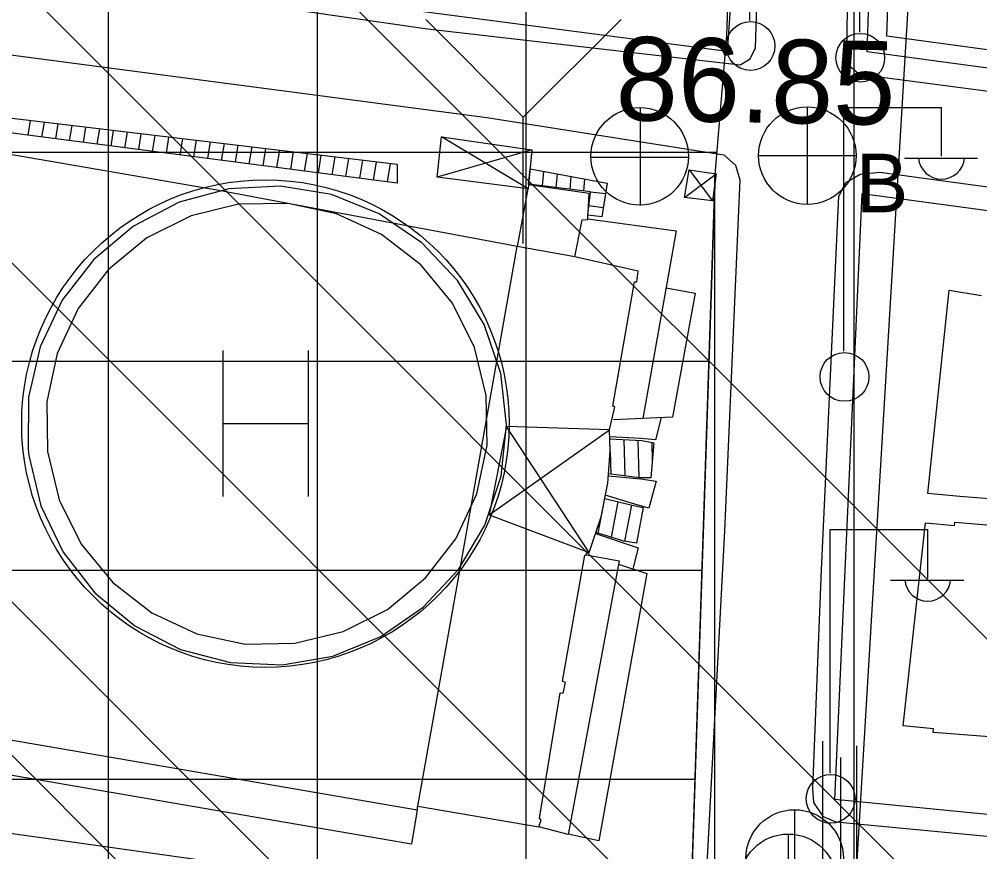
# Model space of a CAD drawing. Extents: x 417995 to 421451, y 4454518 to 4458015.
# Drawn here: x 420431.8 to 420500.8, y 4457557.1 to 4457616.8 of the extents above; entities that cross this region are included whole.
import ezdxf

# ---------------------------------------------------------------- set-up
doc = ezdxf.new("R2010")
doc.units = 0
for name, color, linetype in [('ADAKENARI', 7, 'Continuous'), ('B_Betonzemin', 7, 'Continuous'), ('B_Imalat', 7, 'Continuous'), ('B_Merdiven', 7, 'Continuous'), ('B_Mesken', 7, 'Continuous'), ('B_Sundurma', 7, 'Continuous'), ('B_Teras', 7, 'Continuous'), ('B_Ticari', 7, 'Continuous'), ('PL_K_K_D_K_C_A', 7, 'Continuous'), ('PL_KON_MEV_250', 7, 'Continuous'), ('PL_TİCARET', 7, 'Continuous'), ('S_Bayrak_Diregi', 7, 'Continuous'), ('S_Elektrik_Diregi', 7, 'Continuous'), ('S_Helikopter_Pisti', 7, 'Continuous'), ('S_Rogar_Kapagi', 7, 'Continuous'), ('S_Rogar_Kapagi_Buski', 7, 'Continuous'), ('S_Yangin_Vanasi', 7, 'Continuous'), ('Sinir_Duvar_tek_tarafa_ait', 7, 'Continuous'), ('Sinir_Tel_bir_taraf', 7, 'Continuous'), ('SN_TR_SIVILASMA', 7, 'Continuous'), ('TR_KONUTDISIKCA', 7, 'Continuous'), ('TR_ORTAYOGUNKONUT', 7, 'Continuous'), ('TRFAT_TİCARET', 7, 'Continuous'), ('Y_Yol_Kotu', 7, 'Continuous'), ('Yol_Kaldirim_kenari_bordurtasi', 7, 'Continuous'), ('Yol_Sose', 7, 'Continuous')]:
    doc.layers.add(name, color=color, linetype=linetype)

msp = doc.modelspace()

# ---------------------------------------------------------------- linework, layer by layer
at = {"layer": 'ADAKENARI'}
for p, q in [((420482.578, 4457615.681), (420483.691, 4457648.151)), ((420481.74, 4457605.7), (420482.578, 4457615.681)), ((420481.74, 4457605.7), (420479.95, 4457551.59))]:
    msp.add_line(p, q, dxfattribs=at)
at = {"layer": 'B_Betonzemin'}
for points in [[(420468.29, 4457604.667), (420467.536, 4457600.537)], [(420472.621, 4457602.928), (420472.704, 4457604.334), (420468.343, 4457604.958)], [(420471.684, 4457599.794), (420472.204, 4457602.454), (420472.594, 4457602.464), (420472.612, 4457602.783)], [(420474.161, 4457587.357), (420474.544, 4457589.024), (420474.404, 4457589.074), (420475.964, 4457597.994), (420476.114, 4457597.984), (420476.224, 4457598.754), (420471.684, 4457599.794), (420467.536, 4457600.537)], [(420460.409, 4457560.356), (420469.094, 4457558.863), (420469.244, 4457559.363), (420469.124, 4457559.493), (420470.624, 4457568.494), (420470.824, 4457568.474), (420471.004, 4457569.234), (420470.784, 4457569.324), (420472.394, 4457578.364), (420472.494, 4457578.404), (420472.564, 4457578.624)]]:
    msp.add_lwpolyline(points, dxfattribs=at)
at = {"layer": 'B_Imalat'}
msp.add_lwpolyline([(420460.475, 4457553.637), (420460.656, 4457554.251), (420422.226, 4457559.648), (420420.113, 4457545.704), (420455.611, 4457540.392), (420455.642, 4457540.698), (420459.687, 4457540.162)], close=True, dxfattribs=at)
at = {"layer": 'B_Merdiven'}
for p, q in [((420432.418, 4457608.509), (420432.591, 4457609.575)), ((420433.41, 4457608.38), (420433.585, 4457609.456)), ((420434.402, 4457608.252), (420434.579, 4457609.338)), ((420435.395, 4457608.123), (420435.573, 4457609.219)), ((420436.387, 4457607.995), (420436.567, 4457609.1)), ((420437.379, 4457607.866), (420437.56, 4457608.982)), ((420438.371, 4457607.737), (420438.554, 4457608.863)), ((420439.363, 4457607.609), (420439.548, 4457608.744)), ((420440.356, 4457607.48), (420440.542, 4457608.626)), ((420441.348, 4457607.352), (420441.536, 4457608.507)), ((420442.34, 4457607.223), (420442.53, 4457608.388)), ((420443.332, 4457607.094), (420443.524, 4457608.27)), ((420444.325, 4457606.966), (420444.517, 4457608.151)), ((420445.317, 4457606.837), (420445.511, 4457608.032)), ((420446.309, 4457606.709), (420446.505, 4457607.914)), ((420447.301, 4457606.58), (420447.499, 4457607.795)), ((420448.294, 4457606.451), (420448.493, 4457607.677)), ((420449.286, 4457606.323), (420449.487, 4457607.558)), ((420450.278, 4457606.194), (420450.48, 4457607.439)), ((420451.27, 4457606.066), (420451.474, 4457607.321)), ((420452.262, 4457605.937), (420452.468, 4457607.202)), ((420453.255, 4457605.808), (420453.462, 4457607.083)), ((420454.247, 4457605.68), (420454.456, 4457606.965)), ((420455.239, 4457605.551), (420455.45, 4457606.846)), ((420456.231, 4457605.423), (420456.444, 4457606.727)), ((420457.224, 4457605.294), (420457.437, 4457606.609)), ((420458.216, 4457605.165), (420458.431, 4457606.49)), ((420468.347, 4457605.001), (420468.455, 4457606.099)), ((420469.34, 4457604.879), (420469.441, 4457605.915)), ((420470.333, 4457604.757), (420470.428, 4457605.731)), ((420471.326, 4457604.635), (420471.415, 4457605.547)), ((420472.319, 4457604.513), (420472.402, 4457605.363)), ((420472.804, 4457604.454), (420473.88, 4457604.321)), ((420472.685, 4457603.461), (420473.717, 4457603.334)), ((420475.184, 4457586.67), (420475.267, 4457584.065)), ((420476.186, 4457586.611), (420476.272, 4457583.939)), ((420477.192, 4457586.455), (420477.236, 4457585.079)), ((420474.21, 4457585.834), (420474.263, 4457584.192)), ((420473.34, 4457579.96), (420473.819, 4457582.445)), ((420474.3, 4457579.66), (420474.792, 4457582.208)), ((420475.263, 4457579.371), (420475.764, 4457581.97))]:
    msp.add_line(p, q, dxfattribs=at)
for points in [[(420413.859, 4457562.923), (420412.939, 4457563.033), (420420.623, 4457611.004), (420458.904, 4457606.434), (420458.924, 4457605.074), (420421.503, 4457609.924)], [(420468.347, 4457605.001), (420468.455, 4457606.099), (420474.004, 4457605.064), (420473.604, 4457602.654), (420472.604, 4457602.784), (420472.804, 4457604.454)], [(420474.181, 4457586.729), (420476.474, 4457586.594), (420477.354, 4457586.424), (420477.134, 4457583.914), (420476.314, 4457583.934), (420474.083, 4457584.214), (420474.21, 4457585.834)], [(420473.819, 4457582.445), (420475.874, 4457581.944), (420476.574, 4457581.784), (420476.104, 4457579.244), (420475.184, 4457579.384), (420473.185, 4457580.008), (420473.563, 4457581.119)]]:
    msp.add_lwpolyline(points, close=True, dxfattribs=at)
at = {"layer": 'B_Mesken'}
for points in [[(420501.767, 4457582.381), (420499.314, 4457582.584), (420497.019, 4457582.798), (420498.544, 4457597.384), (420500.863, 4457597.02)], [(420503.327, 4457565.183), (420497.399, 4457565.643), (420497.425, 4457565.899), (420495.237, 4457566.132), (420496.843, 4457580.695), (420498.942, 4457580.502), (420498.968, 4457580.747), (420501.543, 4457580.515)]]:
    msp.add_lwpolyline(points, dxfattribs=at)
at = {"layer": 'B_Sundurma'}
for p, q in [((420468.314, 4457604.664), (420462.095, 4457608.404)), ((420468.589, 4457607.473), (420461.781, 4457605.515)), ((420479.54, 4457604.043), (420481.811, 4457605.743)), ((420479.877, 4457606.04), (420481.556, 4457603.808)), ((420465.52, 4457581.265), (420474.161, 4457587.357)), ((420472.696, 4457578.574), (420466.758, 4457587.606))]:
    msp.add_line(p, q, dxfattribs=at)
for points in [[(420468.589, 4457607.473), (420468.314, 4457604.664), (420461.781, 4457605.515), (420462.095, 4457608.404)], [(420479.54, 4457604.043), (420479.877, 4457606.04), (420481.811, 4457605.743), (420481.556, 4457603.808)], [(420465.52, 4457581.265), (420472.696, 4457578.574), (420473.563, 4457581.119), (420474.03, 4457583.541), (420474.21, 4457585.834), (420474.161, 4457587.357), (420466.758, 4457587.606)]]:
    msp.add_lwpolyline(points, close=True, dxfattribs=at)
at = {"layer": 'B_Teras'}
msp.add_lwpolyline([(420444.122, 4457602.728), (420440.936, 4457601.142), (420438.182, 4457598.887), (420436, 4457596.075), (420434.499, 4457592.848), (420433.754, 4457589.368), (420433.802, 4457585.809), (420434.642, 4457582.35), (420436.23, 4457579.165), (420438.488, 4457576.414), (420441.302, 4457574.234), (420444.53, 4457572.736), (420448.011, 4457571.994), (420451.57, 4457572.046), (420455.028, 4457572.888), (420458.212, 4457574.48), (420460.961, 4457576.74), (420463.138, 4457579.556), (420464.633, 4457582.786), (420465.372, 4457586.268), (420465.317, 4457589.827), (420464.471, 4457593.284), (420462.876, 4457596.466), (420460.613, 4457599.213), (420457.796, 4457601.387), (420454.564, 4457602.88), (420451.082, 4457603.615), (420447.523, 4457603.557)], close=True, dxfattribs=at)
at = {"layer": 'B_Ticari'}
for points in [[(420466.094, 4457592.409), (420467.536, 4457600.537), (420458.844, 4457602.161), (420446.102, 4457604.541), (420424.308, 4457608.302), (420417.083, 4457567.537), (420460.361, 4457560.085), (420463.456, 4457577.537)], [(420432.464, 4457585.524), (420433.321, 4457581.918), (420434.928, 4457578.58), (420437.213, 4457575.662), (420440.07, 4457573.302), (420443.365, 4457571.607), (420446.947, 4457570.657), (420450.649, 4457570.496), (420454.3, 4457571.131), (420457.731, 4457572.532), (420460.782, 4457574.635), (420463.312, 4457577.342), (420465.204, 4457580.528), (420466.371, 4457584.045), (420466.758, 4457587.73), (420466.347, 4457591.413), (420465.158, 4457594.923), (420463.245, 4457598.096), (420460.697, 4457600.787), (420457.632, 4457602.87), (420454.193, 4457604.249), (420450.538, 4457604.86), (420446.837, 4457604.675), (420443.262, 4457603.702), (420439.977, 4457601.986), (420437.136, 4457599.607), (420434.87, 4457596.675), (420433.284, 4457593.326), (420432.451, 4457589.715), (420432.41, 4457586.01)]]:
    msp.add_lwpolyline(points, close=True, dxfattribs=at)
at = {"layer": 'PL_K_K_D_K_C_A'}
msp.add_lwpolyline([(420552.105, 4457379.661), (420566.723, 4457552.22), (420491.734, 4457552.847), (420499.918, 4457689.733)], dxfattribs=at)
at = {"layer": 'PL_KON_MEV_250'}
msp.add_lwpolyline([(420657.997, 4457625.155), (420616.727, 4457452.498), (420616.29, 4457450.872), (420615.762, 4457449.273), (420615.146, 4457447.707), (420614.442, 4457446.178), (420613.654, 4457444.69), (420612.784, 4457443.249), (420611.835, 4457441.859), (420610.808, 4457440.525), (420569.809, 4457390.195), (420568.062, 4457388.232), (420566.15, 4457386.43), (420564.087, 4457384.802), (420561.89, 4457383.36), (420559.575, 4457382.117), (420557.16, 4457381.081), (420554.664, 4457380.26), (420552.105, 4457379.661), (420566.723, 4457552.22), (420491.734, 4457552.847), (420499.918, 4457689.733)], dxfattribs=at)
at = {"layer": 'PL_TİCARET'}
msp.add_lwpolyline([(420456.597, 4457462.025), (420456.683, 4457466.35), (420456.76, 4457470.22), (420457.39, 4457482.42), (420457.671, 4457490.02), (420458.45, 4457511.06), (420458.41, 4457515.53), (420470.22, 4457513.95), (420472.19, 4457552.94), (420479.95, 4457551.59), (420481.74, 4457605.7), (420482.578, 4457615.681), (420483.691, 4457648.151)], dxfattribs=at)
at = {"layer": 'S_Bayrak_Diregi'}
for p, q in [((420489.484, 4457551.023), (420489.484, 4457565.024)), ((420491.924, 4457550.693), (420491.924, 4457564.694)), ((420490.784, 4457549.853), (420490.784, 4457563.854))]:
    msp.add_line(p, q, dxfattribs=at)
at = {"layer": 'S_Elektrik_Diregi'}
for p, q in [((420484.249, 4457616.754), (420484.249, 4457634.254)), ((420492.129, 4457615.914), (420492.129, 4457633.414)), ((420490.998, 4457593.004), (420490.998, 4457610.504)), ((420490.998, 4457610.504), (420497.998, 4457610.504)), ((420497.998, 4457607.004), (420497.998, 4457610.504)), ((420495.338, 4457606.864), (420500.588, 4457606.864)), ((420490.009, 4457562.72), (420490.009, 4457580.22)), ((420490.009, 4457580.22), (420497.009, 4457580.22)), ((420497.009, 4457576.72), (420497.009, 4457580.22)), ((420494.349, 4457576.58), (420499.599, 4457576.58))]:
    msp.add_line(p, q, dxfattribs=at)
for centre in [(420484.285, 4457614.918), (420492.165, 4457614.078), (420491.034, 4457591.168), (420490.045, 4457560.884)]:
    msp.add_circle(centre, 1.75, dxfattribs=at)
for centre in [(420497.999, 4457607.017), (420497.01, 4457576.733)]:
    msp.add_arc(centre, 1.658, 184.83843, 355.14641, dxfattribs=at)
at = {"layer": 'S_Helikopter_Pisti'}
for p, q in [((420446.393, 4457593.073), (420446.393, 4457582.573)), ((420452.518, 4457593.073), (420452.518, 4457582.573)), ((420446.393, 4457587.823), (420452.518, 4457587.823))]:
    msp.add_line(p, q, dxfattribs=at)
msp.add_circle((420449.452, 4457587.818), 17.5, dxfattribs=at)
at = {"layer": 'S_Rogar_Kapagi'}
for p, q in [((420476.384, 4457603.469), (420476.384, 4457610.469)), ((420472.814, 4457606.934), (420479.814, 4457606.934))]:
    msp.add_line(p, q, dxfattribs=at)
msp.add_circle((420476.33, 4457606.997), 3.5, dxfattribs=at)
at = {"layer": 'S_Rogar_Kapagi_Buski'}
for p, q in [((420488.364, 4457610.554), (420488.364, 4457603.554)), ((420484.864, 4457607.054), (420491.864, 4457607.054)), ((420487.454, 4457560.104), (420487.454, 4457553.103)), ((420486.994, 4457558.353), (420486.994, 4457551.353))]:
    msp.add_line(p, q, dxfattribs=at)
for centre in [(420488.364, 4457607.054), (420487.454, 4457556.603), (420486.994, 4457554.853)]:
    msp.add_circle(centre, 3.5, dxfattribs=at)
at = {"layer": 'S_Yangin_Vanasi'}
for p, q in [((420467.974, 4457609.819), (420460.974, 4457616.819)), ((420467.974, 4457609.819), (420475.009, 4457616.819)), ((420467.974, 4457600.754), (420467.974, 4457609.819))]:
    msp.add_line(p, q, dxfattribs=at)
at = {"layer": 'Sinir_Duvar_tek_tarafa_ait'}
for points in [[(420511.066, 4457612.006), (420492.675, 4457614.508), (420494.453, 4457667.64), (420562.463, 4457663.171)], [(420484.706, 4457644.477), (420482.614, 4457614.531)], [(420482.614, 4457614.531), (420454.034, 4457618.289), (420419.666, 4457623.058), (420403.634, 4457624.824)], [(420527.625, 4457599.568), (420559.294, 4457595.43), (420557.123, 4457554.28), (420490.331, 4457560.84), (420492.306, 4457604.34), (420518.342, 4457600.821)], [(420472.597, 4457602.521), (420478.944, 4457601.654), (420476.564, 4457588.174), (420474.454, 4457588.094)], [(420478.223, 4457597.573), (420480.324, 4457597.184), (420478.674, 4457588.284), (420476.566, 4457588.187)], [(420477.879, 4457588.247), (420477.464, 4457586.644), (420476.404, 4457586.754), (420475.524, 4457586.794), (420474.177, 4457586.855)], [(420474.072, 4457584.078), (420476.414, 4457583.844), (420477.504, 4457583.684), (420476.994, 4457581.754), (420475.894, 4457582.064), (420473.862, 4457582.671)], [(420473.157, 4457579.927), (420476.214, 4457578.904), (420475.832, 4457577.389)], [(420472.493, 4457578.401), (420474.844, 4457577.964), (420471.184, 4457558.313), (420469.094, 4457558.863)], [(420474.801, 4457577.735), (420476.834, 4457577.054), (420473.394, 4457557.873), (420471.191, 4457558.353)]]:
    msp.add_lwpolyline(points, dxfattribs=at)
at = {"layer": 'Sinir_Tel_bir_taraf'}
msp.add_lwpolyline([(420460.361, 4457560.085), (420459.937, 4457557.621), (420416.647, 4457565.075), (420417.083, 4457567.537)], dxfattribs=at)
at = {"layer": 'SN_TR_SIVILASMA'}
for p, q in [((421284.372, 4456721.879), (420219.351, 4457786.901)), ((421284.836, 4456766.317), (420264.732, 4457786.421)), ((421285.067, 4456788.536), (420287.422, 4457786.181))]:
    msp.add_line(p, q, dxfattribs=at)
at = {"layer": 'TR_KONUTDISIKCA'}
for p, q in [((420559.823, 4457470.774), (420410.8, 4457619.797)), ((420557.062, 4457438.18), (420408.639, 4457586.603))]:
    msp.add_line(p, q, dxfattribs=at)
at = {"layer": 'TR_ORTAYOGUNKONUT'}
for p, q in [((420491.734, 4457550.627), (420491.734, 4457691.111)), ((420481.734, 4457551.444), (420481.734, 4457605.524))]:
    msp.add_line(p, q, dxfattribs=at)
at = {"layer": 'TRFAT_TİCARET'}
for p, q in [((420468.186, 4457514.222), (420468.186, 4457784.27)), ((420438.186, 4457358.58), (420438.186, 4457657.027)), ((420453.186, 4457357.046), (420453.186, 4457657.027)), ((420410.419, 4457607.3), (420481.874, 4457607.3)), ((420409.372, 4457592.3), (420481.297, 4457592.3)), ((420408.325, 4457577.3), (420480.801, 4457577.3)), ((420407.278, 4457562.3), (420480.304, 4457562.3))]:
    msp.add_line(p, q, dxfattribs=at)
at = {"layer": 'Yol_Kaldirim_kenari_bordurtasi'}
msp.add_lwpolyline([(420511.204, 4457613.301), (420510.814, 4457613.354), (420494.074, 4457615.614), (420495.764, 4457665.464), (420496.764, 4457665.364), (420496.994, 4457666.034), (420528.824, 4457664.024), (420560.924, 4457661.924), (420558.384, 4457606.904), (420515.169, 4457612.763)], dxfattribs=at)
at = {"layer": 'Yol_Sose'}
for points in [[(420483.543, 4457613.573), (420484.272, 4457613.997), (420484.636, 4457614.793), (420485.476, 4457641.355), (420486.637, 4457670.824), (420487.514, 4457690.277), (420486.375, 4457700.615), (420486.608, 4457725.071)], [(420514.116, 4457611.591), (420513.218, 4457610.442), (420512.481, 4457610.197), (420492.087, 4457612.886), (420491.322, 4457613.546), (420491.211, 4457614.297), (420491.348, 4457624.311), (420492.567, 4457661.481), (420493.633, 4457686.147), (420494.064, 4457691.371), (420494.632, 4457692.73), (420495.593, 4457693.759), (420496.674, 4457693.934), (420499.369, 4457693.644), (420522.67, 4457688.285), (420542.533, 4457683.262), (420558.771, 4457679.88)], [(420403.899, 4457622.861), (420437.828, 4457619.521), (420461.099, 4457616.163), (420483.543, 4457613.573)], [(420399.406, 4457564.397), (420414.631, 4457562.828), (420417.144, 4457562.703), (420419.378, 4457614.185), (420419.734, 4457615.455), (420420.046, 4457615.741), (420465.362, 4457609.778), (420482.371, 4457607.116), (420483.22, 4457606.374), (420483.525, 4457605.313), (420482.417, 4457580.114), (420481.112, 4457555.279), (420480.85, 4457551.707), (420504.526, 4457549.893)], [(420490.444, 4457559.208), (420489.529, 4457559.58), (420488.831, 4457560.61), (420488.752, 4457561.656), (420489.381, 4457577.324), (420490.64, 4457604.136), (420491.12, 4457605.113), (420492.165, 4457605.73), (420493.563, 4457605.862), (420519.477, 4457602.344), (420521.072, 4457601.783), (420521.798, 4457600.354)], [(420527.126, 4457599.635), (420527.93, 4457600.612), (420528.893, 4457600.832), (420553.209, 4457597.773), (420559.6, 4457596.983), (420560.939, 4457595.898), (420561.026, 4457594.707), (420559.626, 4457570.994), (420558.713, 4457554.432), (420558.189, 4457553.45), (420557.124, 4457552.892), (420556.207, 4457552.86), (420516.112, 4457556.766), (420490.444, 4457559.208)]]:
    msp.add_lwpolyline(points, dxfattribs=at)

# ---------------------------------------------------------------- texts
at = {"layer": 'S_Rogar_Kapagi_Buski'}
msp.add_text('B', height=4.2, dxfattribs=at).set_placement((420491.864, 4457602.989))
at = {"layer": 'Y_Yol_Kotu'}
msp.add_text('86.85', height=6, rotation=359.00117, dxfattribs=at).set_placement((420474.573, 4457609.602))

doc.saveas('drawing.dxf')
